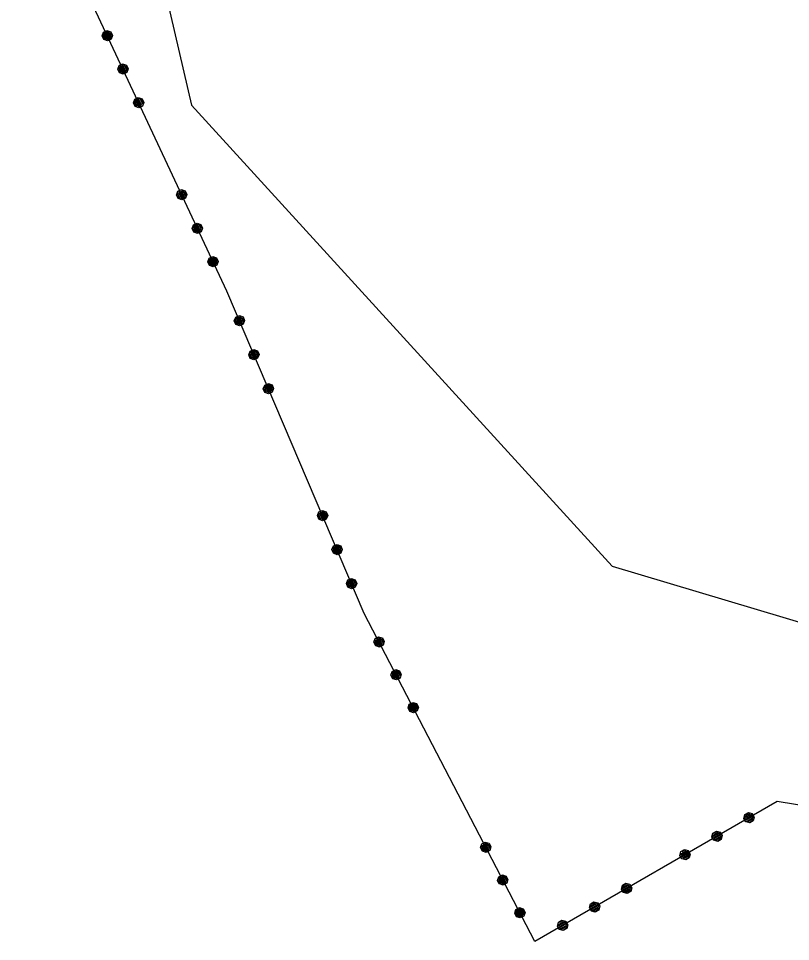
# Model space of a CAD drawing. Extents: x -266179 to -264727, y -1243225 to -1241702.
# Drawn here: x -266170.5 to -266118.1, y -1242665.5 to -1242602.8 of the extents above; entities that cross this region are included whole.
import ezdxf

# ---------------------------------------------------------------- set-up
doc = ezdxf.new("R2010")
doc.units = 0
for name, color, linetype in [('Vrstva 1', 7, 'Continuous'), ('Vrstva 19', 7, 'Continuous'), ('Vrstva 21', 7, 'Continuous')]:
    doc.layers.add(name, color=color, linetype=linetype)

msp = doc.modelspace()

# ---------------------------------------------------------------- linework, layer by layer
at = {"layer": 'Vrstva 1'}
for p, q in [((-266170.47, -1242557.92), (-266158.73, -1242608.7)), ((-266156.34, -1242621.33), (-266165.38, -1242602.01)), ((-266158.73, -1242608.7), (-266130.18, -1242640.01)), ((-266147.01, -1242643.21), (-266156.34, -1242621.33)), ((-266130.18, -1242640.01), (-266097.87, -1242649.69)), ((-266135.44, -1242665.49), (-266147.01, -1242643.21)), ((-266118.99, -1242655.99), (-266135.44, -1242665.49)), ((-266100.14, -1242658.97), (-266118.99, -1242655.99))]:
    msp.add_line(p, q, dxfattribs=at)
at = {"layer": 'Vrstva 19'}
for p, q in [((-266156.34, -1242621.33), (-266165.38, -1242602.01)), ((-266147.01, -1242643.21), (-266156.34, -1242621.33)), ((-266135.44, -1242665.49), (-266147.01, -1242643.21)), ((-266118.99, -1242655.99), (-266135.44, -1242665.49)), ((-266100.14, -1242658.97), (-266118.99, -1242655.99))]:
    msp.add_line(p, q, dxfattribs=at)
for points in [[(-266164.8, -1242604.002), (-266164.708, -1242603.749), (-266164.464, -1242603.635), (-266164.211, -1242603.727), (-266164.097, -1242603.971), (-266164.189, -1242604.224), (-266164.433, -1242604.338), (-266164.686, -1242604.246), (-266164.8, -1242604.002), (-266164.747, -1242604.021), (-266164.645, -1242604.239), (-266164.547, -1242604.259), (-266164.708, -1242603.915), (-266164.67, -1242603.808), (-266164.449, -1242604.279), (-266164.377, -1242604.246), (-266164.597, -1242603.775), (-266164.525, -1242603.741), (-266164.305, -1242604.212), (-266164.228, -1242604.187), (-266164.448, -1242603.716), (-266164.359, -1242603.718), (-266164.185, -1242604.09), (-266164.134, -1242604.01), (-266164.235, -1242603.793)], [(-266163.737, -1242606.276), (-266163.646, -1242606.023), (-266163.401, -1242605.909), (-266163.148, -1242606), (-266163.034, -1242606.245), (-266163.126, -1242606.498), (-266163.37, -1242606.612), (-266163.623, -1242606.52), (-266163.737, -1242606.276), (-266163.697, -1242606.268), (-266163.595, -1242606.485), (-266163.489, -1242606.524), (-266163.658, -1242606.161), (-266163.62, -1242606.055), (-266163.382, -1242606.562), (-266163.31, -1242606.529), (-266163.547, -1242606.021), (-266163.475, -1242605.987), (-266163.238, -1242606.495), (-266163.165, -1242606.461), (-266163.402, -1242605.954), (-266163.296, -1242605.992), (-266163.126, -1242606.354), (-266163.088, -1242606.248), (-266163.189, -1242606.031)], [(-266162.675, -1242608.55), (-266162.583, -1242608.297), (-266162.338, -1242608.183), (-266162.086, -1242608.274), (-266161.971, -1242608.519), (-266162.063, -1242608.772), (-266162.308, -1242608.886), (-266162.56, -1242608.794), (-266162.675, -1242608.55), (-266162.643, -1242608.524), (-266162.541, -1242608.741), (-266162.435, -1242608.78), (-266162.604, -1242608.417), (-266162.557, -1242608.329), (-266162.328, -1242608.818), (-266162.256, -1242608.784), (-266162.48, -1242608.304), (-266162.412, -1242608.261), (-266162.187, -1242608.741), (-266162.115, -1242608.708), (-266162.339, -1242608.227), (-266162.246, -1242608.239), (-266162.064, -1242608.628), (-266162.021, -1242608.531), (-266162.139, -1242608.277)], [(-266159.744, -1242614.808), (-266159.652, -1242614.555), (-266159.408, -1242614.441), (-266159.155, -1242614.533), (-266159.041, -1242614.777), (-266159.132, -1242615.03), (-266159.377, -1242615.144), (-266159.63, -1242615.052), (-266159.744, -1242614.808), (-266159.691, -1242614.827), (-266159.589, -1242615.044), (-266159.491, -1242615.065), (-266159.652, -1242614.721), (-266159.613, -1242614.614), (-266159.393, -1242615.085), (-266159.321, -1242615.052), (-266159.541, -1242614.58), (-266159.469, -1242614.547), (-266159.248, -1242615.018), (-266159.172, -1242614.993), (-266159.392, -1242614.522), (-266159.302, -1242614.524), (-266159.129, -1242614.896), (-266159.077, -1242614.816), (-266159.179, -1242614.599)], [(-266158.681, -1242617.082), (-266158.589, -1242616.829), (-266158.345, -1242616.715), (-266158.092, -1242616.806), (-266157.978, -1242617.051), (-266158.07, -1242617.304), (-266158.314, -1242617.418), (-266158.567, -1242617.326), (-266158.681, -1242617.082), (-266158.641, -1242617.074), (-266158.539, -1242617.291), (-266158.433, -1242617.33), (-266158.602, -1242616.967), (-266158.563, -1242616.861), (-266158.326, -1242617.368), (-266158.254, -1242617.335), (-266158.491, -1242616.827), (-266158.418, -1242616.793), (-266158.181, -1242617.301), (-266158.109, -1242617.267), (-266158.346, -1242616.759), (-266158.24, -1242616.798), (-266158.07, -1242617.16), (-266158.032, -1242617.054), (-266158.133, -1242616.837)], [(-266157.618, -1242619.356), (-266157.527, -1242619.103), (-266157.282, -1242618.989), (-266157.029, -1242619.08), (-266156.915, -1242619.325), (-266157.007, -1242619.577), (-266157.251, -1242619.692), (-266157.504, -1242619.6), (-266157.618, -1242619.356), (-266157.586, -1242619.33), (-266157.485, -1242619.547), (-266157.378, -1242619.586), (-266157.548, -1242619.223), (-266157.501, -1242619.135), (-266157.272, -1242619.624), (-266157.2, -1242619.59), (-266157.424, -1242619.11), (-266157.356, -1242619.067), (-266157.131, -1242619.547), (-266157.059, -1242619.513), (-266157.283, -1242619.033), (-266157.19, -1242619.045), (-266157.008, -1242619.434), (-266156.965, -1242619.337), (-266157.083, -1242619.083)], [(-266155.831, -1242623.341), (-266155.73, -1242623.092), (-266155.482, -1242622.986), (-266155.233, -1242623.086), (-266155.127, -1242623.335), (-266155.227, -1242623.584), (-266155.475, -1242623.69), (-266155.725, -1242623.59), (-266155.831, -1242623.341), (-266155.778, -1242623.363), (-266155.684, -1242623.583), (-266155.587, -1242623.607), (-266155.736, -1242623.258), (-266155.694, -1242623.153), (-266155.49, -1242623.631), (-266155.416, -1242623.599), (-266155.62, -1242623.121), (-266155.547, -1242623.09), (-266155.342, -1242623.568), (-266155.265, -1242623.546), (-266155.469, -1242623.068), (-266155.38, -1242623.073), (-266155.219, -1242623.45), (-266155.165, -1242623.373), (-266155.259, -1242623.152)], [(-266154.846, -1242625.65), (-266154.746, -1242625.401), (-266154.497, -1242625.295), (-266154.248, -1242625.395), (-266154.142, -1242625.643), (-266154.242, -1242625.893), (-266154.49, -1242625.999), (-266154.74, -1242625.898), (-266154.846, -1242625.65), (-266154.805, -1242625.644), (-266154.711, -1242625.864), (-266154.606, -1242625.907), (-266154.763, -1242625.539), (-266154.721, -1242625.434), (-266154.501, -1242625.949), (-266154.427, -1242625.917), (-266154.647, -1242625.402), (-266154.573, -1242625.371), (-266154.354, -1242625.886), (-266154.28, -1242625.855), (-266154.5, -1242625.34), (-266154.395, -1242625.382), (-266154.238, -1242625.75), (-266154.196, -1242625.645), (-266154.29, -1242625.424)], [(-266153.861, -1242627.959), (-266153.761, -1242627.71), (-266153.512, -1242627.604), (-266153.263, -1242627.704), (-266153.157, -1242627.952), (-266153.257, -1242628.201), (-266153.506, -1242628.307), (-266153.755, -1242628.207), (-266153.861, -1242627.959), (-266153.828, -1242627.934), (-266153.734, -1242628.155), (-266153.629, -1242628.197), (-266153.786, -1242627.829), (-266153.736, -1242627.742), (-266153.524, -1242628.239), (-266153.45, -1242628.208), (-266153.658, -1242627.72), (-266153.589, -1242627.68), (-266153.381, -1242628.167), (-266153.307, -1242628.136), (-266153.515, -1242627.648), (-266153.422, -1242627.663), (-266153.253, -1242628.058), (-266153.207, -1242627.963), (-266153.317, -1242627.705)], [(-266150.188, -1242636.575), (-266150.087, -1242636.325), (-266149.839, -1242636.219), (-266149.59, -1242636.32), (-266149.484, -1242636.568), (-266149.584, -1242636.817), (-266149.832, -1242636.923), (-266150.082, -1242636.823), (-266150.188, -1242636.575), (-266150.135, -1242636.596), (-266150.041, -1242636.817), (-266149.944, -1242636.84), (-266150.093, -1242636.491), (-266150.051, -1242636.386), (-266149.847, -1242636.864), (-266149.773, -1242636.833), (-266149.977, -1242636.354), (-266149.904, -1242636.323), (-266149.7, -1242636.801), (-266149.622, -1242636.779), (-266149.826, -1242636.301), (-266149.737, -1242636.306), (-266149.576, -1242636.683), (-266149.522, -1242636.606), (-266149.616, -1242636.385)], [(-266149.203, -1242638.883), (-266149.103, -1242638.634), (-266148.854, -1242638.528), (-266148.605, -1242638.628), (-266148.499, -1242638.877), (-266148.599, -1242639.126), (-266148.848, -1242639.232), (-266149.097, -1242639.132), (-266149.203, -1242638.883), (-266149.162, -1242638.877), (-266149.068, -1242639.098), (-266148.963, -1242639.14), (-266149.12, -1242638.772), (-266149.078, -1242638.667), (-266148.858, -1242639.182), (-266148.784, -1242639.151), (-266149.004, -1242638.636), (-266148.931, -1242638.604), (-266148.711, -1242639.119), (-266148.637, -1242639.088), (-266148.857, -1242638.573), (-266148.752, -1242638.615), (-266148.595, -1242638.983), (-266148.553, -1242638.878), (-266148.647, -1242638.657)], [(-266148.218, -1242641.192), (-266148.118, -1242640.943), (-266147.869, -1242640.837), (-266147.62, -1242640.937), (-266147.514, -1242641.185), (-266147.614, -1242641.435), (-266147.863, -1242641.541), (-266148.112, -1242641.441), (-266148.218, -1242641.192), (-266148.185, -1242641.167), (-266148.091, -1242641.388), (-266147.986, -1242641.43), (-266148.143, -1242641.062), (-266148.093, -1242640.976), (-266147.881, -1242641.472), (-266147.807, -1242641.441), (-266148.015, -1242640.954), (-266147.946, -1242640.913), (-266147.738, -1242641.4), (-266147.664, -1242641.369), (-266147.872, -1242640.882), (-266147.779, -1242640.896), (-266147.61, -1242641.292), (-266147.564, -1242641.196), (-266147.674, -1242640.938)], [(-266146.35, -1242645.177), (-266146.269, -1242644.921), (-266146.029, -1242644.796), (-266145.773, -1242644.877), (-266145.648, -1242645.117), (-266145.729, -1242645.373), (-266145.969, -1242645.498), (-266146.225, -1242645.417), (-266146.35, -1242645.177), (-266146.296, -1242645.194), (-266146.185, -1242645.407), (-266146.086, -1242645.424), (-266146.262, -1242645.086), (-266146.228, -1242644.978), (-266145.988, -1242645.44), (-266145.917, -1242645.403), (-266146.157, -1242644.942), (-266146.086, -1242644.905), (-266145.846, -1242645.366), (-266145.77, -1242645.338), (-266146.01, -1242644.877), (-266145.921, -1242644.875), (-266145.732, -1242645.239), (-266145.684, -1242645.158), (-266145.794, -1242644.945)], [(-266145.192, -1242647.404), (-266145.111, -1242647.148), (-266144.872, -1242647.024), (-266144.616, -1242647.105), (-266144.491, -1242647.344), (-266144.572, -1242647.601), (-266144.812, -1242647.725), (-266145.068, -1242647.644), (-266145.192, -1242647.404), (-266145.152, -1242647.395), (-266145.042, -1242647.608), (-266144.934, -1242647.642), (-266145.118, -1242647.287), (-266145.084, -1242647.179), (-266144.826, -1242647.676), (-266144.755, -1242647.639), (-266145.013, -1242647.142), (-266144.942, -1242647.105), (-266144.684, -1242647.602), (-266144.613, -1242647.565), (-266144.871, -1242647.068), (-266144.763, -1242647.103), (-266144.579, -1242647.457), (-266144.545, -1242647.35), (-266144.655, -1242647.137)], [(-266144.035, -1242649.632), (-266143.954, -1242649.376), (-266143.715, -1242649.251), (-266143.458, -1242649.332), (-266143.334, -1242649.572), (-266143.415, -1242649.828), (-266143.654, -1242649.952), (-266143.911, -1242649.871), (-266144.035, -1242649.632), (-266144.004, -1242649.604), (-266143.894, -1242649.817), (-266143.786, -1242649.851), (-266143.97, -1242649.497), (-266143.927, -1242649.406), (-266143.678, -1242649.886), (-266143.607, -1242649.849), (-266143.851, -1242649.378), (-266143.785, -1242649.333), (-266143.54, -1242649.803), (-266143.47, -1242649.766), (-266143.714, -1242649.296), (-266143.62, -1242649.303), (-266143.422, -1242649.685), (-266143.383, -1242649.586), (-266143.512, -1242649.337)], [(-266120.847, -1242657.433), (-266121.107, -1242657.363), (-266121.242, -1242657.13), (-266121.172, -1242656.87), (-266120.938, -1242656.735), (-266120.679, -1242656.805), (-266120.544, -1242657.039), (-266120.614, -1242657.298), (-266120.847, -1242657.433), (-266120.876, -1242657.403), (-266120.668, -1242657.283), (-266120.639, -1242657.174), (-266120.985, -1242657.374), (-266121.077, -1242657.335), (-266120.61, -1242657.065), (-266120.65, -1242656.996), (-266121.109, -1242657.26), (-266121.157, -1242657.196), (-266120.698, -1242656.931), (-266120.738, -1242656.862), (-266121.197, -1242657.127), (-266121.194, -1242657.033), (-266120.821, -1242656.818), (-266120.922, -1242656.783), (-266121.165, -1242656.923)], [(-266123.021, -1242658.688), (-266123.281, -1242658.618), (-266123.416, -1242658.384), (-266123.346, -1242658.125), (-266123.112, -1242657.99), (-266122.853, -1242658.059), (-266122.718, -1242658.293), (-266122.787, -1242658.553), (-266123.021, -1242658.688), (-266123.033, -1242658.648), (-266122.825, -1242658.528), (-266122.796, -1242658.419), (-266123.142, -1242658.619), (-266123.251, -1242658.589), (-266122.766, -1242658.309), (-266122.806, -1242658.24), (-266123.291, -1242658.52), (-266123.331, -1242658.451), (-266122.846, -1242658.171), (-266122.886, -1242658.102), (-266123.371, -1242658.381), (-266123.342, -1242658.272), (-266122.995, -1242658.072), (-266123.105, -1242658.043), (-266123.313, -1242658.163)], [(-266139.112, -1242659.115), (-266139.031, -1242658.859), (-266138.791, -1242658.734), (-266138.535, -1242658.815), (-266138.411, -1242659.055), (-266138.492, -1242659.311), (-266138.731, -1242659.436), (-266138.987, -1242659.355), (-266139.112, -1242659.115), (-266139.058, -1242659.132), (-266138.947, -1242659.345), (-266138.849, -1242659.361), (-266139.024, -1242659.024), (-266138.99, -1242658.916), (-266138.75, -1242659.378), (-266138.679, -1242659.341), (-266138.919, -1242658.879), (-266138.848, -1242658.842), (-266138.608, -1242659.304), (-266138.532, -1242659.276), (-266138.772, -1242658.814), (-266138.683, -1242658.813), (-266138.494, -1242659.177), (-266138.446, -1242659.096), (-266138.556, -1242658.883)], [(-266125.195, -1242659.942), (-266125.455, -1242659.873), (-266125.59, -1242659.639), (-266125.52, -1242659.379), (-266125.286, -1242659.244), (-266125.027, -1242659.314), (-266124.892, -1242659.548), (-266124.961, -1242659.807), (-266125.195, -1242659.942), (-266125.181, -1242659.888), (-266124.973, -1242659.768), (-266124.961, -1242659.668), (-266125.29, -1242659.858), (-266125.399, -1242659.829), (-266124.949, -1242659.569), (-266124.989, -1242659.5), (-266125.439, -1242659.76), (-266125.479, -1242659.69), (-266125.029, -1242659.43), (-266125.06, -1242659.356), (-266125.511, -1242659.616), (-266125.516, -1242659.527), (-266125.161, -1242659.322), (-266125.244, -1242659.278), (-266125.452, -1242659.398)], [(-266137.955, -1242661.342), (-266137.874, -1242661.086), (-266137.634, -1242660.962), (-266137.378, -1242661.043), (-266137.253, -1242661.282), (-266137.334, -1242661.538), (-266137.574, -1242661.663), (-266137.83, -1242661.582), (-266137.955, -1242661.342), (-266137.914, -1242661.333), (-266137.804, -1242661.546), (-266137.696, -1242661.58), (-266137.88, -1242661.225), (-266137.846, -1242661.117), (-266137.588, -1242661.614), (-266137.517, -1242661.577), (-266137.775, -1242661.08), (-266137.704, -1242661.043), (-266137.446, -1242661.54), (-266137.375, -1242661.503), (-266137.633, -1242661.006), (-266137.525, -1242661.04), (-266137.341, -1242661.395), (-266137.307, -1242661.287), (-266137.418, -1242661.074)], [(-266129.157, -1242662.232), (-266129.417, -1242662.162), (-266129.552, -1242661.929), (-266129.482, -1242661.669), (-266129.248, -1242661.534), (-266128.989, -1242661.604), (-266128.854, -1242661.838), (-266128.923, -1242662.097), (-266129.157, -1242662.232), (-266129.186, -1242662.202), (-266128.978, -1242662.082), (-266128.949, -1242661.973), (-266129.295, -1242662.173), (-266129.387, -1242662.134), (-266128.919, -1242661.864), (-266128.959, -1242661.795), (-266129.419, -1242662.06), (-266129.467, -1242661.995), (-266129.008, -1242661.73), (-266129.048, -1242661.661), (-266129.507, -1242661.926), (-266129.504, -1242661.832), (-266129.131, -1242661.617), (-266129.232, -1242661.582), (-266129.475, -1242661.722)], [(-266136.797, -1242663.569), (-266136.716, -1242663.313), (-266136.477, -1242663.189), (-266136.22, -1242663.27), (-266136.096, -1242663.509), (-266136.177, -1242663.766), (-266136.417, -1242663.89), (-266136.673, -1242663.809), (-266136.797, -1242663.569), (-266136.766, -1242663.542), (-266136.656, -1242663.755), (-266136.548, -1242663.789), (-266136.732, -1242663.434), (-266136.689, -1242663.344), (-266136.44, -1242663.823), (-266136.369, -1242663.786), (-266136.613, -1242663.316), (-266136.547, -1242663.27), (-266136.303, -1242663.741), (-266136.232, -1242663.704), (-266136.476, -1242663.234), (-266136.382, -1242663.241), (-266136.184, -1242663.623), (-266136.145, -1242663.524), (-266136.274, -1242663.275)], [(-266131.331, -1242663.487), (-266131.591, -1242663.417), (-266131.726, -1242663.183), (-266131.656, -1242662.924), (-266131.422, -1242662.789), (-266131.163, -1242662.858), (-266131.028, -1242663.092), (-266131.097, -1242663.352), (-266131.331, -1242663.487), (-266131.343, -1242663.447), (-266131.135, -1242663.327), (-266131.105, -1242663.218), (-266131.452, -1242663.418), (-266131.561, -1242663.388), (-266131.076, -1242663.108), (-266131.116, -1242663.039), (-266131.601, -1242663.319), (-266131.641, -1242663.25), (-266131.156, -1242662.97), (-266131.196, -1242662.901), (-266131.681, -1242663.181), (-266131.652, -1242663.071), (-266131.305, -1242662.871), (-266131.415, -1242662.842), (-266131.623, -1242662.962)], [(-266133.505, -1242664.741), (-266133.765, -1242664.672), (-266133.9, -1242664.438), (-266133.83, -1242664.178), (-266133.596, -1242664.043), (-266133.337, -1242664.113), (-266133.202, -1242664.347), (-266133.271, -1242664.606), (-266133.505, -1242664.741), (-266133.491, -1242664.687), (-266133.283, -1242664.567), (-266133.271, -1242664.467), (-266133.6, -1242664.657), (-266133.709, -1242664.628), (-266133.259, -1242664.368), (-266133.299, -1242664.299), (-266133.749, -1242664.559), (-266133.789, -1242664.489), (-266133.339, -1242664.23), (-266133.37, -1242664.155), (-266133.82, -1242664.415), (-266133.826, -1242664.326), (-266133.471, -1242664.121), (-266133.554, -1242664.077), (-266133.762, -1242664.197)]]:
    msp.add_lwpolyline(points, dxfattribs=at)
at = {"layer": 'Vrstva 21'}
for p, q in [((-266156.34, -1242621.33), (-266165.38, -1242602.01)), ((-266147.01, -1242643.21), (-266156.34, -1242621.33)), ((-266135.44, -1242665.49), (-266147.01, -1242643.21)), ((-266118.99, -1242655.99), (-266135.44, -1242665.49)), ((-266100.14, -1242658.97), (-266118.99, -1242655.99))]:
    msp.add_line(p, q, dxfattribs=at)

doc.saveas('drawing.dxf')
